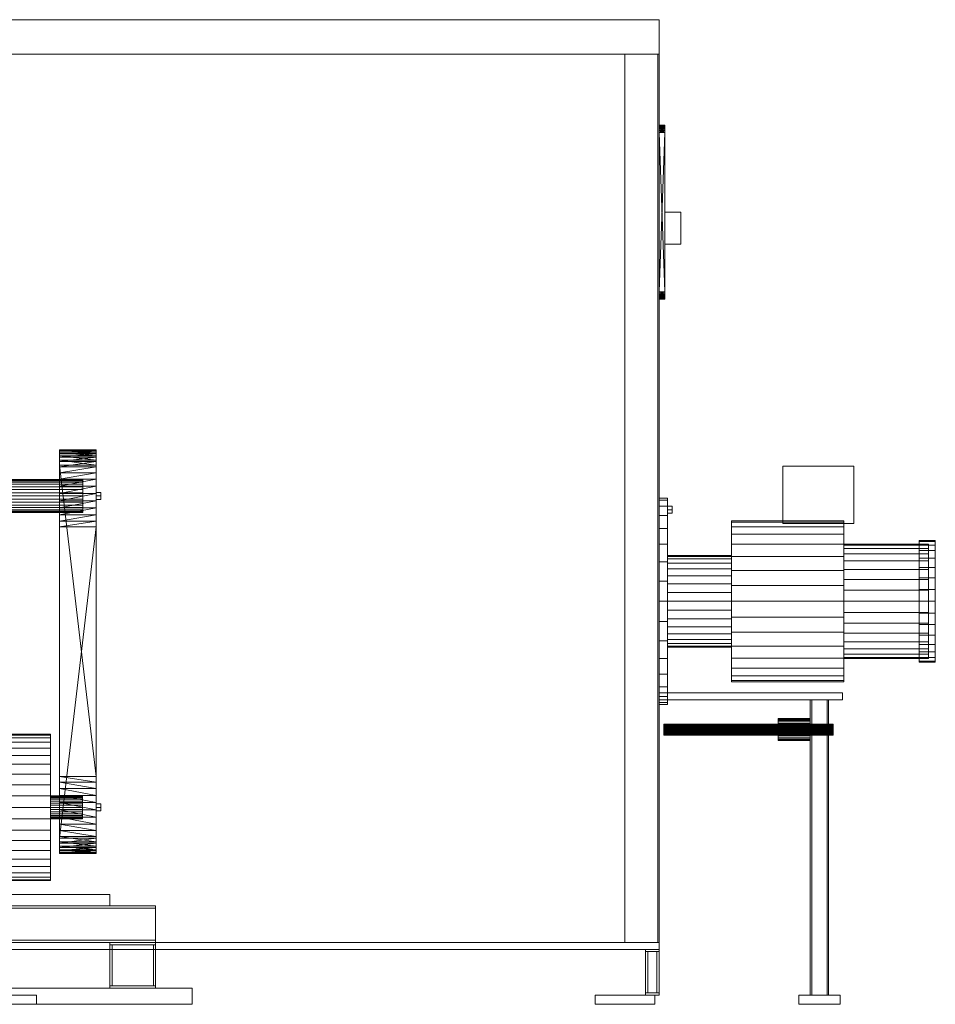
# Model space of a CAD drawing. Header units: millimetres. Extents: x -4738 to 65662, y -68080 to 6847.
# Tile 418 of 656: x 2303 to 4303, y -36000 to -33850. Entities that reach past the tile are written whole.
import ezdxf

# ---------------------------------------------------------------- set-up
doc = ezdxf.new("R2010")
doc.units = ezdxf.units.MM
doc.layers.add('frontal_secador', color=7, linetype='Continuous', lineweight=0)

msp = doc.modelspace()

# ---------------------------------------------------------------- linework, layer by layer
at = {"layer": 'frontal_secador'}
for p, q in [((2200, -33850), (3700, -33850)), ((3700, -33925), (3700, -33850)), ((2200, -33925), (3700, -33925)), ((2275, -33925), (3625, -33925)), ((3625, -33925), (3700, -33925)), ((3625, -35865), (3625, -33925)), ((3697, -33925), (3700, -33925)), ((3697, -35865), (3697, -33925)), ((3700, -35865), (3700, -33925)), ((3700, -34080), (3700, -34080.64)), ((3700, -34080.16), (3700, -34080)), ((3700, -34080), (3700, -34082.56)), ((3700, -34081.44), (3700, -34080)), ((3700, -34080), (3700, -34090.24)), ((3700, -34087.84), (3700, -34080)), ((3700, -34080), (3700, -34456)), ((3700, -34454.24), (3700, -34080)), ((3712, -34080.16), (3700, -34080)), ((3712, -34080), (3700, -34080)), ((3712, -34080), (3700, -34080.16)), ((3700, -34080.64), (3700, -34080.16)), ((3700, -34081.44), (3700, -34080.16)), ((3712, -34080.64), (3700, -34080.16)), ((3712, -34080.16), (3700, -34080.16)), ((3712, -34080.16), (3700, -34080.64)), ((3700, -34080.64), (3700, -34082.56)), ((3700, -34081.44), (3700, -34080.64)), ((3712, -34081.44), (3700, -34080.64)), ((3712, -34080.64), (3700, -34080.64)), ((3712, -34080.64), (3700, -34081.44)), ((3700, -34082.56), (3700, -34081.44)), ((3700, -34084), (3700, -34081.44)), ((3700, -34087.84), (3700, -34081.44)), ((3712, -34082.56), (3700, -34081.44)), ((3712, -34081.44), (3700, -34081.44)), ((3712, -34081.44), (3700, -34082.56)), ((3700, -34082.56), (3700, -34085.76)), ((3700, -34084), (3700, -34082.56)), ((3700, -34082.56), (3700, -34090.24)), ((3712, -34084), (3700, -34082.56)), ((3712, -34082.56), (3700, -34082.56)), ((3712, -34082.56), (3700, -34084)), ((3700, -34085.76), (3700, -34084)), ((3700, -34087.84), (3700, -34084)), ((3712, -34085.76), (3700, -34084)), ((3712, -34084), (3700, -34084)), ((3712, -34084), (3700, -34085.76)), ((3700, -34085.76), (3700, -34090.24)), ((3700, -34087.84), (3700, -34085.76)), ((3712, -34087.84), (3700, -34085.76)), ((3712, -34085.76), (3700, -34085.76)), ((3712, -34085.76), (3700, -34087.84)), ((3700, -34090.24), (3700, -34087.84)), ((3700, -34092.96), (3700, -34087.84)), ((3700, -34444), (3700, -34087.84)), ((3700, -34454.24), (3700, -34087.84)), ((3712, -34090.24), (3700, -34087.84)), ((3712, -34087.84), (3700, -34087.84)), ((3712, -34087.84), (3700, -34090.24)), ((3700, -34090.24), (3700, -34096)), ((3700, -34092.96), (3700, -34090.24)), ((3700, -34090.24), (3700, -34447.04)), ((3700, -34090.24), (3700, -34456)), ((3712, -34092.96), (3700, -34090.24)), ((3712, -34090.24), (3700, -34090.24)), ((3712, -34090.24), (3700, -34092.96)), ((3700, -34096), (3700, -34092.96)), ((3700, -34444), (3700, -34092.96)), ((3712, -34096), (3700, -34092.96)), ((3712, -34092.96), (3700, -34092.96)), ((3712, -34092.96), (3700, -34096)), ((3700, -34096), (3700, -34447.04)), ((3700, -34444), (3700, -34096)), ((3712, -34444), (3700, -34096)), ((3712, -34096), (3700, -34096)), ((3712, -34096), (3700, -34444)), ((3712, -34080.64), (3712, -34080)), ((3712, -34080), (3712, -34080.16)), ((3712, -34082.56), (3712, -34080)), ((3712, -34080), (3712, -34081.44)), ((3712, -34090.24), (3712, -34080)), ((3712, -34080), (3712, -34087.84)), ((3712, -34456), (3712, -34080)), ((3712, -34080), (3712, -34454.24)), ((3712, -34080.16), (3712, -34080.64)), ((3712, -34080.16), (3712, -34081.44)), ((3712, -34082.56), (3712, -34080.64)), ((3712, -34080.64), (3712, -34081.44)), ((3712, -34081.44), (3712, -34082.56)), ((3712, -34081.44), (3712, -34084)), ((3712, -34081.44), (3712, -34087.84)), ((3712, -34085.76), (3712, -34082.56)), ((3712, -34082.56), (3712, -34084)), ((3712, -34090.24), (3712, -34082.56)), ((3712, -34084), (3712, -34085.76)), ((3712, -34084), (3712, -34087.84)), ((3712, -34090.24), (3712, -34085.76)), ((3712, -34085.76), (3712, -34087.84)), ((3712, -34087.84), (3712, -34090.24)), ((3712, -34087.84), (3712, -34092.96)), ((3712, -34087.84), (3712, -34444)), ((3712, -34087.84), (3712, -34454.24)), ((3712, -34096), (3712, -34090.24)), ((3712, -34090.24), (3712, -34092.96)), ((3712, -34447.04), (3712, -34090.24)), ((3712, -34456), (3712, -34090.24)), ((3712, -34092.96), (3712, -34096)), ((3712, -34092.96), (3712, -34444)), ((3712, -34447.04), (3712, -34096)), ((3712, -34096), (3712, -34444)), ((3712, -34270), (3747, -34270)), ((3712, -34340), (3712, -34270)), ((3747, -34340), (3747, -34270)), ((3712, -34340), (3747, -34340)), ((3700, -34447.04), (3700, -34444)), ((3700, -34449.76), (3700, -34444)), ((3700, -34454.24), (3700, -34444)), ((3712, -34447.04), (3700, -34444)), ((3712, -34444), (3700, -34444)), ((3712, -34444), (3700, -34447.04)), ((3700, -34447.04), (3700, -34452.16)), ((3700, -34449.76), (3700, -34447.04)), ((3700, -34447.04), (3700, -34456)), ((3712, -34449.76), (3700, -34447.04)), ((3712, -34447.04), (3700, -34447.04)), ((3712, -34447.04), (3700, -34449.76)), ((3700, -34452.16), (3700, -34449.76)), ((3700, -34454.24), (3700, -34449.76)), ((3712, -34452.16), (3700, -34449.76)), ((3712, -34449.76), (3700, -34449.76)), ((3712, -34449.76), (3700, -34452.16)), ((3700, -34452.16), (3700, -34456)), ((3700, -34454.24), (3700, -34452.16)), ((3712, -34454.24), (3700, -34452.16)), ((3712, -34452.16), (3700, -34452.16)), ((3712, -34452.16), (3700, -34454.24)), ((3700, -34456), (3700, -34454.24)), ((3700, -34457.44), (3700, -34454.24)), ((3700, -34459.36), (3700, -34454.24)), ((3712, -34456), (3700, -34454.24)), ((3712, -34454.24), (3700, -34454.24)), ((3712, -34454.24), (3700, -34456)), ((3700, -34456), (3700, -34458.56)), ((3700, -34457.44), (3700, -34456)), ((3700, -34456), (3700, -34459.84)), ((3700, -34456), (3700, -34459.36)), ((3712, -34457.44), (3700, -34456)), ((3712, -34456), (3700, -34456)), ((3712, -34456), (3700, -34457.44)), ((3700, -34458.56), (3700, -34457.44)), ((3700, -34459.36), (3700, -34457.44)), ((3712, -34458.56), (3700, -34457.44)), ((3712, -34457.44), (3700, -34457.44)), ((3712, -34457.44), (3700, -34458.56)), ((3700, -34458.56), (3700, -34459.84)), ((3700, -34459.36), (3700, -34458.56)), ((3712, -34459.36), (3700, -34458.56)), ((3712, -34458.56), (3700, -34458.56)), ((3712, -34458.56), (3700, -34459.36)), ((3700, -34460), (3700, -34459.36)), ((3700, -34459.36), (3700, -34459.84)), ((3712, -34459.84), (3700, -34459.36)), ((3712, -34459.36), (3700, -34459.36)), ((3712, -34459.36), (3700, -34459.84)), ((3700, -34459.84), (3700, -34460)), ((3712, -34460), (3700, -34459.84)), ((3712, -34459.84), (3700, -34459.84)), ((3712, -34459.84), (3700, -34460)), ((3700, -34460), (3712, -34460)), ((3712, -34444), (3712, -34447.04)), ((3712, -34444), (3712, -34449.76)), ((3712, -34444), (3712, -34454.24)), ((3712, -34452.16), (3712, -34447.04)), ((3712, -34447.04), (3712, -34449.76)), ((3712, -34456), (3712, -34447.04)), ((3712, -34449.76), (3712, -34452.16)), ((3712, -34449.76), (3712, -34454.24)), ((3712, -34456), (3712, -34452.16)), ((3712, -34452.16), (3712, -34454.24)), ((3712, -34454.24), (3712, -34456)), ((3712, -34454.24), (3712, -34457.44)), ((3712, -34454.24), (3712, -34459.36)), ((3712, -34458.56), (3712, -34456)), ((3712, -34456), (3712, -34457.44)), ((3712, -34459.84), (3712, -34456)), ((3712, -34459.36), (3712, -34456)), ((3712, -34457.44), (3712, -34458.56)), ((3712, -34457.44), (3712, -34459.36)), ((3712, -34459.84), (3712, -34458.56)), ((3712, -34458.56), (3712, -34459.36)), ((3712, -34459.36), (3712, -34460)), ((3712, -34459.84), (3712, -34459.36)), ((3712, -34460), (3712, -34459.84)), ((2390, -34789.148), (2390, -34795.776)), ((2390, -34791.246), (2390, -34789.148)), ((2390, -34792.393), (2390, -34789.148)), ((2390, -34789.148), (2390, -34789.534)), ((2390, -34789.148), (2390, -34811.626)), ((2390, -34805.193), (2390, -34789.148)), ((2390, -34789.148), (2390, -35529.09)), ((2390, -34853.63), (2390, -34789.148)), ((2470, -34791.246), (2390, -34789.148)), ((2470, -34789.148), (2390, -34789.148)), ((2470, -34789.148), (2390, -34789.534)), ((2390, -34789.534), (2390, -34792.393)), ((2470, -34789.534), (2390, -34789.534)), ((2470, -34789.534), (2390, -34792.393)), ((2390, -34795.776), (2390, -34791.246)), ((2470, -34795.776), (2390, -34791.246)), ((2470, -34791.246), (2390, -34791.246)), ((2390, -34805.193), (2390, -34792.393)), ((2390, -34792.393), (2390, -34797.656)), ((2470, -34792.393), (2390, -34792.393)), ((2470, -34792.393), (2390, -34797.656)), ((2390, -34795.776), (2390, -34811.626)), ((2390, -34802.625), (2390, -34795.776)), ((2470, -34802.625), (2390, -34795.776)), ((2470, -34795.776), (2390, -34795.776)), ((2390, -34797.656), (2390, -34805.193)), ((2470, -34797.656), (2390, -34797.656)), ((2470, -34797.656), (2390, -34805.193)), ((2390, -34811.626), (2390, -34802.625)), ((2470, -34811.626), (2390, -34802.625)), ((2470, -34802.625), (2390, -34802.625)), ((2390, -34826.293), (2390, -34805.193)), ((2390, -34805.193), (2390, -34814.817)), ((2390, -34853.63), (2390, -34805.193)), ((2470, -34805.193), (2390, -34805.193)), ((2470, -34805.193), (2390, -34814.817)), ((2470, -34795.776), (2470, -34789.148)), ((2470, -34789.148), (2470, -34791.246)), ((2470, -34789.148), (2470, -34792.393)), ((2470, -34789.534), (2470, -34789.148)), ((2470, -34811.626), (2470, -34789.148)), ((2470, -34789.148), (2470, -34805.193)), ((2470, -35529.09), (2470, -34789.148)), ((2470, -34789.148), (2470, -34853.63)), ((2470, -34792.393), (2470, -34789.534)), ((2470, -34791.246), (2470, -34795.776)), ((2470, -34792.393), (2470, -34805.193)), ((2470, -34797.656), (2470, -34792.393)), ((2470, -34811.626), (2470, -34795.776)), ((2470, -34795.776), (2470, -34802.625)), ((2470, -34805.193), (2470, -34797.656)), ((2470, -34802.625), (2470, -34811.626)), ((2470, -34805.193), (2470, -34826.293)), ((2470, -34814.817), (2470, -34805.193)), ((2470, -34805.193), (2470, -34853.63)), ((2390, -34811.626), (2390, -35502.557)), ((2390, -34822.557), (2390, -34811.626)), ((2390, -34811.626), (2390, -35529.09)), ((2470, -34822.557), (2390, -34811.626)), ((2470, -34811.626), (2390, -34811.626)), ((2390, -34814.817), (2390, -34826.293)), ((2470, -34814.817), (2390, -34814.817)), ((2470, -34814.817), (2390, -34826.293)), ((2390, -35502.557), (2390, -34822.557)), ((2470, -35502.557), (2390, -34822.557)), ((2470, -34822.557), (2390, -34822.557)), ((2390, -34853.63), (2390, -34826.293)), ((2390, -34826.293), (2390, -34839.338)), ((2470, -34826.293), (2390, -34826.293)), ((2470, -34826.293), (2390, -34839.338)), ((2470, -35502.557), (2470, -34811.626)), ((2470, -34811.626), (2470, -34822.557)), ((2470, -35529.09), (2470, -34811.626)), ((2470, -34826.293), (2470, -34814.817)), ((2470, -34822.557), (2470, -35502.557)), ((2470, -34826.293), (2470, -34853.63)), ((2470, -34839.338), (2470, -34826.293)), ((3970, -34825), (4125, -34825)), ((3970, -34950), (3970, -34825)), ((4125, -34950), (4125, -34825)), ((2390, -34839.338), (2390, -34853.63)), ((2470, -34839.338), (2390, -34839.338)), ((2470, -34839.338), (2390, -34853.63)), ((2470, -34853.63), (2470, -34839.338)), ((2441, -34854), (2266, -34854)), ((2441, -34854.692), (2266, -34854.692)), ((2441, -34856.74), (2266, -34856.74)), ((2441, -34860.067), (2266, -34860.067)), ((2441, -34864.544), (2266, -34864.544)), ((2441, -34869.999), (2266, -34869.999)), ((2390, -34884.527), (2390, -34853.63)), ((2390, -34853.63), (2390, -34868.818)), ((2390, -34915.96), (2390, -34853.63)), ((2390, -35657.375), (2390, -34853.63)), ((2390, -34853.63), (2390, -35529.09)), ((2470, -34853.63), (2390, -34853.63)), ((2470, -34853.63), (2390, -34868.818)), ((2390, -34868.818), (2390, -34884.527)), ((2470, -34868.818), (2390, -34868.818)), ((2470, -34868.818), (2390, -34884.527)), ((2441, -34854.692), (2441, -34854)), ((2441, -34856.74), (2441, -34854.692)), ((2441, -34860.067), (2441, -34856.74)), ((2441, -34864.544), (2441, -34860.067)), ((2441, -34869.999), (2441, -34864.544)), ((2441, -34876.223), (2441, -34869.999)), ((2470, -34853.63), (2470, -34884.527)), ((2470, -34868.818), (2470, -34853.63)), ((2470, -34853.63), (2470, -34915.96)), ((2470, -34853.63), (2470, -35657.375)), ((2470, -35529.09), (2470, -34853.63)), ((2470, -34884.527), (2470, -34868.818)), ((2441, -34876.223), (2266, -34876.223)), ((2441, -34882.977), (2266, -34882.977)), ((2266, -34890), (2441, -34890)), ((2390, -34915.96), (2390, -34884.527)), ((2390, -34884.527), (2390, -34900.371)), ((2470, -34884.527), (2390, -34884.527)), ((2470, -34884.527), (2390, -34900.371)), ((2441, -34882.977), (2441, -34876.223)), ((2441, -34890), (2441, -34882.977)), ((2441, -34897.023), (2441, -34890)), ((2470, -34890), (2470, -34882.206)), ((2480, -34882.206), (2470, -34882.206)), ((2470, -34884.527), (2470, -34915.96)), ((2470, -34900.371), (2470, -34884.527)), ((2470, -34890), (2470, -34897.794)), ((2470, -34890), (2480, -34890)), ((2480, -34890), (2480, -34882.206)), ((2480, -34897.794), (2480, -34890)), ((2441, -34897.023), (2266, -34897.023)), ((2441, -34903.777), (2266, -34903.777)), ((2441, -34910.001), (2266, -34910.001)), ((2441, -34915.456), (2266, -34915.456)), ((2390, -34900.371), (2390, -34915.96)), ((2470, -34900.371), (2390, -34900.371)), ((2470, -34900.371), (2390, -34915.96)), ((2390, -34944.852), (2390, -34915.96)), ((2390, -34915.96), (2390, -34930.91)), ((2390, -35657.375), (2390, -34915.96)), ((2470, -34915.96), (2390, -34915.96)), ((2470, -34915.96), (2390, -34930.91)), ((2441, -34897.023), (2441, -34903.777)), ((2441, -34903.777), (2441, -34910.001)), ((2441, -34910.001), (2441, -34915.456)), ((2441, -34915.456), (2441, -34919.933)), ((2480, -34897.794), (2470, -34897.794)), ((2470, -34915.96), (2470, -34900.371)), ((2470, -34915.96), (2470, -34944.852)), ((2470, -34930.91), (2470, -34915.96)), ((2470, -34915.96), (2470, -35657.375)), ((3700, -34899.323), (3700, -34895)), ((3718, -34895), (3700, -34895)), ((3700, -34912.127), (3700, -34899.323)), ((3718, -34899.323), (3700, -34899.323)), ((3700, -34932.919), (3700, -34912.127)), ((3718, -34912.127), (3700, -34912.127)), ((3718, -34899.323), (3718, -34895)), ((3718, -34912.127), (3718, -34899.323)), ((3718, -34932.919), (3718, -34912.127)), ((3718, -34920), (3718, -34912.206)), ((3728, -34912.206), (3718, -34912.206)), ((3728, -34920), (3728, -34912.206)), ((2441, -34919.933), (2266, -34919.933)), ((2441, -34923.26), (2266, -34923.26)), ((2441, -34925.308), (2266, -34925.308)), ((2441, -34926), (2266, -34926)), ((2390, -34930.91), (2390, -34944.852)), ((2470, -34930.91), (2390, -34930.91)), ((2470, -34930.91), (2390, -34944.852)), ((2441, -34919.933), (2441, -34923.26)), ((2441, -34923.26), (2441, -34925.308)), ((2441, -34925.308), (2441, -34926)), ((2470, -34944.852), (2470, -34930.91)), ((3700, -34960.901), (3700, -34932.919)), ((3718, -34932.919), (3700, -34932.919)), ((3718, -34920), (3718, -34927.794)), ((3718, -34920), (3728, -34920)), ((3728, -34927.794), (3718, -34927.794)), ((3718, -34960.901), (3718, -34932.919)), ((3728, -34927.794), (3728, -34920)), ((2390, -35637.443), (2390, -34944.852)), ((2390, -34944.852), (2390, -34957.443)), ((2390, -35657.375), (2390, -34944.852)), ((2470, -34944.852), (2390, -34944.852)), ((2470, -34944.852), (2390, -34957.443)), ((2390, -34957.443), (2390, -35637.443)), ((2470, -34957.443), (2390, -34957.443)), ((2470, -34957.443), (2390, -35637.443)), ((2470, -34944.852), (2470, -35637.443)), ((2470, -34957.443), (2470, -34944.852)), ((2470, -34944.852), (2470, -35657.375)), ((2470, -35637.443), (2470, -34957.443)), ((3858, -34947.382), (3858, -34944)), ((4103, -34944), (3858, -34944)), ((3858, -34957.397), (3858, -34947.382)), ((4103, -34947.382), (3858, -34947.382)), ((3858, -34973.661), (3858, -34957.397)), ((4103, -34957.397), (3858, -34957.397)), ((3970, -34950), (4125, -34950)), ((4103, -34947.382), (4103, -34944)), ((4103, -34957.397), (4103, -34947.382)), ((4103, -34973.661), (4103, -34957.397)), ((3700, -34994.997), (3700, -34960.901)), ((3718, -34960.901), (3700, -34960.901)), ((3718, -34994.997), (3718, -34960.901)), ((3858, -34995.549), (3858, -34973.661)), ((4103, -34973.661), (3858, -34973.661)), ((4103, -34995.549), (4103, -34973.661)), ((3700, -35033.896), (3700, -34994.997)), ((3718, -34994.997), (3700, -34994.997)), ((3718, -35033.896), (3718, -34994.997)), ((3858, -35022.22), (3858, -34995.549)), ((4103, -34995.549), (3858, -34995.549)), ((4103, -34997.402), (4103, -34995)), ((4288, -34995), (4103, -34995)), ((4103, -35022.22), (4103, -34995.549)), ((4103, -35004.515), (4103, -34997.402)), ((4288, -34997.402), (4103, -34997.402)), ((4268, -34989.556), (4268, -34987)), ((4303, -34987), (4268, -34987)), ((4268, -34997.124), (4268, -34989.556)), ((4303, -34989.556), (4268, -34989.556)), ((4268, -35009.415), (4268, -34997.124)), ((4303, -34997.124), (4268, -34997.124)), ((4288, -34997.402), (4288, -34995)), ((4288, -35004.515), (4288, -34997.402)), ((4303, -34989.556), (4303, -34987)), ((4303, -34997.124), (4303, -34989.556)), ((4303, -35009.415), (4303, -34997.124)), ((3718, -35021.921), (3718, -35020)), ((3858, -35020), (3718, -35020)), ((3718, -35027.612), (3718, -35021.921)), ((3858, -35021.921), (3718, -35021.921)), ((3858, -35021.921), (3858, -35020)), ((3858, -35027.612), (3858, -35021.921)), ((3858, -35052.648), (3858, -35022.22)), ((4103, -35022.22), (3858, -35022.22)), ((4103, -35016.066), (4103, -35004.515)), ((4288, -35004.515), (4103, -35004.515)), ((4103, -35031.612), (4103, -35016.066)), ((4288, -35016.066), (4103, -35016.066)), ((4103, -35052.648), (4103, -35022.22)), ((4268, -35025.955), (4268, -35009.415)), ((4303, -35009.415), (4268, -35009.415)), ((4288, -35016.066), (4288, -35004.515)), ((4288, -35031.612), (4288, -35016.066)), ((4303, -35025.955), (4303, -35009.415)), ((3700, -35076.105), (3700, -35033.896)), ((3718, -35033.896), (3700, -35033.896)), ((3718, -35036.853), (3718, -35027.612)), ((3858, -35027.612), (3718, -35027.612)), ((3718, -35076.105), (3718, -35033.896)), ((3718, -35049.289), (3718, -35036.853)), ((3858, -35036.853), (3718, -35036.853)), ((3858, -35036.853), (3858, -35027.612)), ((3858, -35049.289), (3858, -35036.853)), ((4103, -35050.554), (4103, -35031.612)), ((4288, -35031.612), (4103, -35031.612)), ((4268, -35046.109), (4268, -35025.955)), ((4303, -35025.955), (4268, -35025.955)), ((4288, -35050.554), (4288, -35031.612)), ((4303, -35046.109), (4303, -35025.955)), ((3718, -35064.443), (3718, -35049.289)), ((3858, -35049.289), (3718, -35049.289)), ((3718, -35081.732), (3718, -35064.443)), ((3858, -35064.443), (3718, -35064.443)), ((3858, -35064.443), (3858, -35049.289)), ((3858, -35085.664), (3858, -35052.648)), ((4103, -35052.648), (3858, -35052.648)), ((3858, -35081.732), (3858, -35064.443)), ((4103, -35072.165), (4103, -35050.554)), ((4288, -35050.554), (4103, -35050.554)), ((4103, -35085.664), (4103, -35052.648)), ((4268, -35069.103), (4268, -35046.109)), ((4303, -35046.109), (4268, -35046.109)), ((4288, -35072.165), (4288, -35050.554)), ((4303, -35069.103), (4303, -35046.109)), ((3700, -35120), (3700, -35076.105)), ((3718, -35076.105), (3700, -35076.105)), ((3718, -35120), (3718, -35076.105)), ((3718, -35100.491), (3718, -35081.732)), ((3858, -35081.732), (3718, -35081.732)), ((3858, -35100.491), (3858, -35081.732)), ((3858, -35120), (3858, -35085.664)), ((4103, -35085.664), (3858, -35085.664)), ((4103, -35095.614), (4103, -35072.165)), ((4288, -35072.165), (4103, -35072.165)), ((4103, -35120), (4103, -35085.664)), ((4268, -35094.053), (4268, -35069.103)), ((4303, -35069.103), (4268, -35069.103)), ((4288, -35095.614), (4288, -35072.165)), ((4303, -35094.053), (4303, -35069.103)), ((3718, -35120), (3718, -35100.491)), ((3858, -35100.491), (3718, -35100.491)), ((3858, -35120), (3858, -35100.491)), ((4103, -35120), (4103, -35095.614)), ((4288, -35095.614), (4103, -35095.614)), ((4268, -35120), (4268, -35094.053)), ((4303, -35094.053), (4268, -35094.053)), ((4288, -35120), (4288, -35095.614)), ((4303, -35120), (4303, -35094.053)), ((3700, -35120), (3700, -35163.895)), ((3700, -35120), (3718, -35120)), ((3718, -35163.895), (3718, -35120)), ((3718, -35120), (3718, -35139.509)), ((3718, -35120), (3858, -35120)), ((3858, -35139.509), (3858, -35120)), ((3858, -35120), (3858, -35154.336)), ((3858, -35120), (4103, -35120)), ((4103, -35154.336), (4103, -35120)), ((4103, -35120), (4103, -35144.386)), ((4103, -35120), (4288, -35120)), ((4268, -35120), (4268, -35145.947)), ((4268, -35120), (4303, -35120)), ((4288, -35144.386), (4288, -35120)), ((4303, -35145.947), (4303, -35120)), ((3718, -35139.509), (3718, -35158.268)), ((3858, -35139.509), (3718, -35139.509)), ((3858, -35139.509), (3858, -35158.268)), ((4103, -35144.386), (4103, -35167.835)), ((4288, -35144.386), (4103, -35144.386)), ((4268, -35145.947), (4268, -35170.897)), ((4303, -35145.947), (4268, -35145.947)), ((4288, -35144.386), (4288, -35167.835)), ((4303, -35145.947), (4303, -35170.897)), ((3700, -35163.895), (3700, -35206.104)), ((3718, -35163.895), (3700, -35163.895)), ((3718, -35158.268), (3718, -35175.557)), ((3858, -35158.268), (3718, -35158.268)), ((3718, -35163.895), (3718, -35206.104)), ((3858, -35154.336), (3858, -35187.352)), ((4103, -35154.336), (3858, -35154.336)), ((3858, -35158.268), (3858, -35175.557)), ((4103, -35154.336), (4103, -35187.352)), ((4103, -35167.835), (4103, -35189.446)), ((4288, -35167.835), (4103, -35167.835)), ((4268, -35170.897), (4268, -35193.891)), ((4303, -35170.897), (4268, -35170.897)), ((4288, -35167.835), (4288, -35189.446)), ((4303, -35170.897), (4303, -35193.891)), ((3718, -35175.557), (3718, -35190.711)), ((3858, -35175.557), (3718, -35175.557)), ((3718, -35190.711), (3718, -35203.147)), ((3858, -35190.711), (3718, -35190.711)), ((3858, -35175.557), (3858, -35190.711)), ((3858, -35187.352), (3858, -35217.78)), ((4103, -35187.352), (3858, -35187.352)), ((3858, -35190.711), (3858, -35203.147)), ((4103, -35187.352), (4103, -35217.78)), ((4103, -35189.446), (4103, -35208.388)), ((4288, -35189.446), (4103, -35189.446)), ((4268, -35193.891), (4268, -35214.045)), ((4303, -35193.891), (4268, -35193.891)), ((4288, -35189.446), (4288, -35208.388)), ((4303, -35193.891), (4303, -35214.045)), ((3700, -35206.104), (3700, -35245.003)), ((3718, -35206.104), (3700, -35206.104)), ((3718, -35203.147), (3718, -35212.388)), ((3858, -35203.147), (3718, -35203.147)), ((3718, -35206.104), (3718, -35245.003)), ((3718, -35212.388), (3718, -35218.079)), ((3858, -35212.388), (3718, -35212.388)), ((3858, -35203.147), (3858, -35212.388)), ((3858, -35212.388), (3858, -35218.079)), ((4103, -35208.388), (4103, -35223.934)), ((4288, -35208.388), (4103, -35208.388)), ((4268, -35214.045), (4268, -35230.585)), ((4303, -35214.045), (4268, -35214.045)), ((4288, -35208.388), (4288, -35223.934)), ((4303, -35214.045), (4303, -35230.585)), ((3718, -35218.079), (3718, -35220)), ((3858, -35218.079), (3718, -35218.079)), ((3858, -35220), (3718, -35220)), ((3858, -35217.78), (3858, -35244.451)), ((4103, -35217.78), (3858, -35217.78)), ((3858, -35218.079), (3858, -35220)), ((4103, -35217.78), (4103, -35244.451)), ((4103, -35223.934), (4103, -35235.485)), ((4288, -35223.934), (4103, -35223.934)), ((4103, -35235.485), (4103, -35242.598)), ((4288, -35235.485), (4103, -35235.485)), ((4268, -35230.585), (4268, -35242.876)), ((4303, -35230.585), (4268, -35230.585)), ((4288, -35223.934), (4288, -35235.485)), ((4288, -35235.485), (4288, -35242.598)), ((4303, -35230.585), (4303, -35242.876)), ((3700, -35245.003), (3700, -35279.099)), ((3718, -35245.003), (3700, -35245.003)), ((3718, -35245.003), (3718, -35279.099)), ((3858, -35244.451), (3858, -35266.339)), ((4103, -35244.451), (3858, -35244.451)), ((4103, -35242.598), (4103, -35245)), ((4288, -35242.598), (4103, -35242.598)), ((4103, -35244.451), (4103, -35266.339)), ((4288, -35245), (4103, -35245)), ((4268, -35242.876), (4268, -35250.444)), ((4303, -35242.876), (4268, -35242.876)), ((4268, -35250.444), (4268, -35253)), ((4303, -35250.444), (4268, -35250.444)), ((4303, -35253), (4268, -35253)), ((4288, -35242.598), (4288, -35245)), ((4303, -35242.876), (4303, -35250.444)), ((4303, -35250.444), (4303, -35253)), ((3700, -35279.099), (3700, -35307.081)), ((3718, -35279.099), (3700, -35279.099)), ((3718, -35279.099), (3718, -35307.081)), ((3858, -35266.339), (3858, -35282.603)), ((4103, -35266.339), (3858, -35266.339)), ((4103, -35266.339), (4103, -35282.603)), ((3858, -35282.603), (3858, -35292.618)), ((4103, -35282.603), (3858, -35282.603)), ((3858, -35292.618), (3858, -35296)), ((4103, -35292.618), (3858, -35292.618)), ((4103, -35296), (3858, -35296)), ((4103, -35282.603), (4103, -35292.618)), ((4103, -35292.618), (4103, -35296)), ((3700, -35307.081), (3700, -35327.873)), ((3718, -35307.081), (3700, -35307.081)), ((3700, -35320), (4100, -35320)), ((3700, -35335), (3700, -35320)), ((3718, -35307.081), (3718, -35327.873)), ((4100, -35335), (4100, -35320)), ((3700, -35327.873), (3700, -35340.677)), ((3718, -35327.873), (3700, -35327.873)), ((3700, -35335), (4100, -35335)), ((3700, -35340.677), (3700, -35345)), ((3718, -35340.677), (3700, -35340.677)), ((3718, -35345), (3700, -35345)), ((3718, -35327.873), (3718, -35340.677)), ((3718, -35340.677), (3718, -35345)), ((4030, -35335), (4033, -35335)), ((4030, -35980), (4030, -35335)), ((4033, -35980), (4033, -35335)), ((4033, -35335), (4067, -35335)), ((4067, -35335), (4070, -35335)), ((4067, -35980), (4067, -35335)), ((4070, -35980), (4070, -35335)), ((3710, -35388.231), (3710, -35388)), ((4080, -35388), (3710, -35388)), ((3710, -35388.913), (3710, -35388.231)), ((4080, -35388.231), (3710, -35388.231)), ((3710, -35390.022), (3710, -35388.913)), ((4080, -35388.913), (3710, -35388.913)), ((3960, -35376.461), (3960, -35376)), ((4030, -35376), (3960, -35376)), ((3960, -35377.827), (3960, -35376.461)), ((4030, -35376.461), (3960, -35376.461)), ((3960, -35380.045), (3960, -35377.827)), ((4030, -35377.827), (3960, -35377.827)), ((3960, -35383.029), (3960, -35380.045)), ((4030, -35380.045), (3960, -35380.045)), ((3960, -35386.666), (3960, -35383.029)), ((4030, -35383.029), (3960, -35383.029)), ((3960, -35390.816), (3960, -35386.666)), ((4030, -35386.666), (3960, -35386.666)), ((4030, -35376.461), (4030, -35376)), ((4030, -35377.827), (4030, -35376.461)), ((4030, -35380.045), (4030, -35377.827)), ((4030, -35383.029), (4030, -35380.045)), ((4030, -35386.666), (4030, -35383.029)), ((4030, -35390.816), (4030, -35386.666)), ((4080, -35388.231), (4080, -35388)), ((4080, -35388.913), (4080, -35388.231)), ((4080, -35390.022), (4080, -35388.913)), ((2370, -35410), (1920, -35410)), ((2370, -35411.97), (2370, -35410)), ((3710, -35391.515), (3710, -35390.022)), ((4080, -35390.022), (3710, -35390.022)), ((3710, -35393.333), (3710, -35391.515)), ((4080, -35391.515), (3710, -35391.515)), ((3710, -35395.408), (3710, -35393.333)), ((4080, -35393.333), (3710, -35393.333)), ((3710, -35397.659), (3710, -35395.408)), ((4080, -35395.408), (3710, -35395.408)), ((3710, -35400), (3710, -35397.659)), ((4080, -35397.659), (3710, -35397.659)), ((3710, -35400), (3710, -35402.341)), ((3710, -35400), (4080, -35400)), ((3710, -35402.341), (3710, -35404.592)), ((4080, -35402.341), (3710, -35402.341)), ((3710, -35404.592), (3710, -35406.667)), ((4080, -35404.592), (3710, -35404.592)), ((3710, -35406.667), (3710, -35408.485)), ((4080, -35406.667), (3710, -35406.667)), ((3710, -35408.485), (3710, -35409.978)), ((4080, -35408.485), (3710, -35408.485)), ((3710, -35409.978), (3710, -35411.087)), ((4080, -35409.978), (3710, -35409.978)), ((3960, -35395.318), (3960, -35390.816)), ((4030, -35390.816), (3960, -35390.816)), ((3960, -35400), (3960, -35395.318)), ((4030, -35395.318), (3960, -35395.318)), ((3960, -35400), (3960, -35404.682)), ((3960, -35400), (4030, -35400)), ((3960, -35404.682), (3960, -35409.184)), ((4030, -35404.682), (3960, -35404.682)), ((3960, -35409.184), (3960, -35413.334)), ((4030, -35409.184), (3960, -35409.184)), ((4030, -35395.318), (4030, -35390.816)), ((4030, -35400), (4030, -35395.318)), ((4030, -35404.682), (4030, -35400)), ((4030, -35404.682), (4030, -35409.184)), ((4030, -35409.184), (4030, -35413.334)), ((4080, -35391.515), (4080, -35390.022)), ((4080, -35393.333), (4080, -35391.515)), ((4080, -35395.408), (4080, -35393.333)), ((4080, -35397.659), (4080, -35395.408)), ((4080, -35400), (4080, -35397.659)), ((4080, -35402.341), (4080, -35400)), ((4080, -35402.341), (4080, -35404.592)), ((4080, -35404.592), (4080, -35406.667)), ((4080, -35406.667), (4080, -35408.485)), ((4080, -35408.485), (4080, -35409.978)), ((4080, -35409.978), (4080, -35411.087)), ((2370, -35411.97), (1920, -35411.97)), ((2370, -35417.831), (1920, -35417.831)), ((2370, -35427.439), (1920, -35427.439)), ((2370, -35417.831), (2370, -35411.97)), ((2370, -35427.439), (2370, -35417.831)), ((2370, -35440.557), (2370, -35427.439)), ((3710, -35411.087), (3710, -35411.769)), ((4080, -35411.087), (3710, -35411.087)), ((3710, -35411.769), (3710, -35412)), ((4080, -35411.769), (3710, -35411.769)), ((4080, -35412), (3710, -35412)), ((3960, -35413.334), (3960, -35416.971)), ((4030, -35413.334), (3960, -35413.334)), ((3960, -35416.971), (3960, -35419.955)), ((4030, -35416.971), (3960, -35416.971)), ((3960, -35419.955), (3960, -35422.173)), ((4030, -35419.955), (3960, -35419.955)), ((3960, -35422.173), (3960, -35423.539)), ((4030, -35422.173), (3960, -35422.173)), ((3960, -35423.539), (3960, -35424)), ((4030, -35423.539), (3960, -35423.539)), ((4030, -35424), (3960, -35424)), ((4030, -35413.334), (4030, -35416.971)), ((4030, -35416.971), (4030, -35419.955)), ((4030, -35419.955), (4030, -35422.173)), ((4030, -35422.173), (4030, -35423.539)), ((4030, -35423.539), (4030, -35424)), ((4080, -35411.087), (4080, -35411.769)), ((4080, -35411.769), (4080, -35412)), ((2370, -35440.557), (1920, -35440.557)), ((2370, -35456.863), (2370, -35440.557)), ((2370, -35456.863), (1920, -35456.863)), ((2370, -35475.954), (2370, -35456.863)), ((2370, -35475.954), (1920, -35475.954)), ((2370, -35497.362), (2370, -35475.954)), ((2370, -35497.362), (1920, -35497.362)), ((2370, -35520.557), (2370, -35497.362)), ((2390, -35502.557), (2390, -35529.09)), ((2390, -35515.148), (2390, -35502.557)), ((2470, -35515.148), (2390, -35502.557)), ((2470, -35502.557), (2390, -35502.557)), ((2390, -35529.09), (2390, -35515.148)), ((2470, -35529.09), (2390, -35515.148)), ((2470, -35515.148), (2390, -35515.148)), ((2470, -35529.09), (2470, -35502.557)), ((2470, -35502.557), (2470, -35515.148)), ((2470, -35515.148), (2470, -35529.09)), ((2370, -35520.557), (1920, -35520.557)), ((2370, -35544.97), (2370, -35520.557)), ((2390, -35529.09), (2390, -35559.629)), ((2390, -35544.04), (2390, -35529.09)), ((2390, -35529.09), (2390, -35591.182)), ((2390, -35529.09), (2390, -35645.183)), ((2390, -35529.09), (2390, -35657.375)), ((2470, -35544.04), (2390, -35529.09)), ((2470, -35529.09), (2390, -35529.09)), ((2470, -35559.629), (2470, -35529.09)), ((2470, -35529.09), (2470, -35544.04)), ((2470, -35591.182), (2470, -35529.09)), ((2470, -35645.183), (2470, -35529.09)), ((2470, -35657.375), (2470, -35529.09)), ((2370, -35544.97), (1920, -35544.97)), ((2370, -35570), (2370, -35544.97)), ((2370, -35545.48), (2370, -35545)), ((2440, -35545), (2370, -35545)), ((2370, -35546.903), (2370, -35545.48)), ((2440, -35545.48), (2370, -35545.48)), ((2370, -35549.213), (2370, -35546.903)), ((2440, -35546.903), (2370, -35546.903)), ((2370, -35552.322), (2370, -35549.213)), ((2440, -35549.213), (2370, -35549.213)), ((2370, -35556.111), (2370, -35552.322)), ((2440, -35552.322), (2370, -35552.322)), ((2370, -35560.433), (2370, -35556.111)), ((2440, -35556.111), (2370, -35556.111)), ((2370, -35565.123), (2370, -35560.433)), ((2440, -35560.433), (2370, -35560.433)), ((2390, -35559.629), (2390, -35544.04)), ((2470, -35559.629), (2390, -35544.04)), ((2470, -35544.04), (2390, -35544.04)), ((2390, -35559.629), (2390, -35591.182)), ((2390, -35575.473), (2390, -35559.629)), ((2470, -35575.473), (2390, -35559.629)), ((2470, -35559.629), (2390, -35559.629)), ((2440, -35545.48), (2440, -35545)), ((2440, -35546.903), (2440, -35545.48)), ((2440, -35549.213), (2440, -35546.903)), ((2440, -35552.322), (2440, -35549.213)), ((2440, -35556.111), (2440, -35552.322)), ((2440, -35560.433), (2440, -35556.111)), ((2440, -35565.123), (2440, -35560.433)), ((2470, -35544.04), (2470, -35559.629)), ((2470, -35591.182), (2470, -35559.629)), ((2470, -35559.629), (2470, -35575.473)), ((1920, -35570), (2370, -35570)), ((2370, -35570), (2370, -35565.123)), ((2440, -35565.123), (2370, -35565.123)), ((2370, -35595.03), (2370, -35570)), ((2370, -35570), (2370, -35574.877)), ((2370, -35570), (2440, -35570)), ((2370, -35574.877), (2370, -35579.567)), ((2440, -35574.877), (2370, -35574.877)), ((2370, -35579.567), (2370, -35583.889)), ((2440, -35579.567), (2370, -35579.567)), ((2390, -35591.182), (2390, -35575.473)), ((2470, -35591.182), (2390, -35575.473)), ((2470, -35575.473), (2390, -35575.473)), ((2440, -35570), (2440, -35565.123)), ((2440, -35574.877), (2440, -35570)), ((2440, -35574.877), (2440, -35579.567)), ((2440, -35579.567), (2440, -35583.889)), ((2470, -35570), (2470, -35562.206)), ((2480, -35562.206), (2470, -35562.206)), ((2470, -35570), (2470, -35577.794)), ((2470, -35570), (2480, -35570)), ((2470, -35575.473), (2470, -35591.182)), ((2480, -35577.794), (2470, -35577.794)), ((2480, -35570), (2480, -35562.206)), ((2480, -35577.794), (2480, -35570)), ((2370, -35595.03), (1920, -35595.03)), ((2370, -35583.889), (2370, -35587.678)), ((2440, -35583.889), (2370, -35583.889)), ((2370, -35587.678), (2370, -35590.787)), ((2440, -35587.678), (2370, -35587.678)), ((2370, -35590.787), (2370, -35593.097)), ((2440, -35590.787), (2370, -35590.787)), ((2370, -35593.097), (2370, -35594.52)), ((2440, -35593.097), (2370, -35593.097)), ((2370, -35594.52), (2370, -35595)), ((2440, -35594.52), (2370, -35594.52)), ((2440, -35595), (2370, -35595)), ((2370, -35595.03), (2370, -35619.443)), ((2390, -35591.182), (2390, -35620.662)), ((2390, -35606.37), (2390, -35591.182)), ((2390, -35591.182), (2390, -35645.183)), ((2470, -35606.37), (2390, -35591.182)), ((2470, -35591.182), (2390, -35591.182)), ((2440, -35583.889), (2440, -35587.678)), ((2440, -35587.678), (2440, -35590.787)), ((2440, -35590.787), (2440, -35593.097)), ((2440, -35593.097), (2440, -35594.52)), ((2440, -35594.52), (2440, -35595)), ((2470, -35620.662), (2470, -35591.182)), ((2470, -35591.182), (2470, -35606.37)), ((2470, -35645.183), (2470, -35591.182)), ((2370, -35619.443), (1920, -35619.443)), ((2370, -35619.443), (2370, -35642.638)), ((2390, -35620.662), (2390, -35606.37)), ((2470, -35620.662), (2390, -35606.37)), ((2470, -35606.37), (2390, -35606.37)), ((2390, -35620.662), (2390, -35645.183)), ((2390, -35633.707), (2390, -35620.662)), ((2470, -35633.707), (2390, -35620.662)), ((2470, -35620.662), (2390, -35620.662)), ((2470, -35606.37), (2470, -35620.662)), ((2470, -35645.183), (2470, -35620.662)), ((2470, -35620.662), (2470, -35633.707)), ((2370, -35642.638), (1920, -35642.638)), ((2370, -35642.638), (2370, -35664.046)), ((2390, -35645.183), (2390, -35633.707)), ((2470, -35645.183), (2390, -35633.707)), ((2470, -35633.707), (2390, -35633.707)), ((2390, -35657.375), (2390, -35637.443)), ((2390, -35637.443), (2390, -35648.374)), ((2390, -35637.443), (2470, -35637.443)), ((2470, -35637.443), (2390, -35648.374)), ((2390, -35645.183), (2390, -35662.344)), ((2390, -35654.807), (2390, -35645.183)), ((2390, -35645.183), (2390, -35670.466)), ((2390, -35645.183), (2390, -35657.375)), ((2470, -35654.807), (2390, -35645.183)), ((2470, -35645.183), (2390, -35645.183)), ((2470, -35633.707), (2470, -35645.183)), ((2470, -35637.443), (2470, -35657.375)), ((2470, -35648.374), (2470, -35637.443)), ((2470, -35662.344), (2470, -35645.183)), ((2470, -35645.183), (2470, -35654.807)), ((2470, -35670.466), (2470, -35645.183)), ((2470, -35657.375), (2470, -35645.183)), ((2370, -35664.046), (1920, -35664.046)), ((2370, -35664.046), (2370, -35683.137)), ((2390, -35648.374), (2390, -35657.375)), ((2470, -35648.374), (2390, -35648.374)), ((2470, -35648.374), (2390, -35657.375)), ((2390, -35662.344), (2390, -35654.807)), ((2470, -35662.344), (2390, -35654.807)), ((2470, -35654.807), (2390, -35654.807)), ((2390, -35668.754), (2390, -35657.375)), ((2390, -35657.375), (2390, -35664.224)), ((2390, -35670.466), (2390, -35657.375)), ((2470, -35657.375), (2390, -35657.375)), ((2470, -35657.375), (2390, -35664.224)), ((2390, -35662.344), (2390, -35670.466)), ((2390, -35667.607), (2390, -35662.344)), ((2470, -35667.607), (2390, -35662.344)), ((2470, -35662.344), (2390, -35662.344)), ((2390, -35664.224), (2390, -35668.754)), ((2470, -35664.224), (2390, -35664.224)), ((2470, -35664.224), (2390, -35668.754)), ((2390, -35670.466), (2390, -35667.607)), ((2470, -35670.466), (2390, -35667.607)), ((2470, -35667.607), (2390, -35667.607)), ((2470, -35657.375), (2470, -35648.374)), ((2470, -35654.807), (2470, -35662.344)), ((2470, -35657.375), (2470, -35668.754)), ((2470, -35664.224), (2470, -35657.375)), ((2470, -35657.375), (2470, -35670.466)), ((2470, -35670.466), (2470, -35662.344)), ((2470, -35662.344), (2470, -35667.607)), ((2470, -35668.754), (2470, -35664.224)), ((2470, -35667.607), (2470, -35670.466)), ((2370, -35683.137), (1920, -35683.137)), ((2370, -35683.137), (2370, -35699.443)), ((2390, -35670.466), (2390, -35668.754)), ((2390, -35668.754), (2390, -35670.852)), ((2470, -35668.754), (2390, -35668.754)), ((2470, -35668.754), (2390, -35670.852)), ((2390, -35670.852), (2390, -35670.466)), ((2470, -35670.852), (2390, -35670.466)), ((2470, -35670.466), (2390, -35670.466)), ((2470, -35670.852), (2390, -35670.852)), ((2470, -35668.754), (2470, -35670.466)), ((2470, -35670.852), (2470, -35668.754)), ((2470, -35670.466), (2470, -35670.852)), ((2370, -35699.443), (1920, -35699.443)), ((2370, -35699.443), (2370, -35712.561)), ((2370, -35712.561), (1920, -35712.561)), ((2370, -35722.169), (1920, -35722.169)), ((2370, -35728.03), (1920, -35728.03)), ((2370, -35730), (1920, -35730)), ((2370, -35712.561), (2370, -35722.169)), ((2370, -35722.169), (2370, -35728.03)), ((2370, -35728.03), (2370, -35730)), ((1850, -35760), (2500, -35760)), ((2500, -35785), (2500, -35760)), ((1740, -35785), (2600, -35785)), ((1740, -35790), (2600, -35790)), ((1850, -35785), (2500, -35785)), ((2600, -35790), (2600, -35785)), ((2600, -35860), (2600, -35790)), ((1740, -35860), (2600, -35860)), ((2600, -35865), (2600, -35860)), ((1740, -35865), (2600, -35865)), ((2200, -35865), (3700, -35865)), ((2200, -35880), (3700, -35880)), ((2275, -35865), (3625, -35865)), ((2500, -35865), (2600, -35865)), ((2500, -35870), (2500, -35865)), ((2500, -35870), (2600, -35870)), ((2500, -35870), (2505, -35870)), ((2500, -35960), (2500, -35870)), ((2505, -35960), (2505, -35870)), ((2595, -35870), (2600, -35870)), ((2595, -35960), (2595, -35870)), ((2600, -35870), (2600, -35865)), ((2600, -35960), (2600, -35870)), ((3625, -35865), (3700, -35865)), ((3670, -35880), (3700, -35880)), ((3670, -35885), (3670, -35880)), ((3697, -35865), (3700, -35865)), ((3700, -35880), (3700, -35865)), ((3700, -35885), (3700, -35880)), ((3670, -35885), (3700, -35885)), ((3670, -35885), (3675, -35885)), ((3670, -35975), (3670, -35885)), ((3675, -35975), (3675, -35885)), ((3695, -35885), (3700, -35885)), ((3695, -35975), (3695, -35885)), ((3700, -35975), (3700, -35885)), ((1700, -35965), (2680, -35965)), ((2500, -35960), (2600, -35960)), ((2500, -35965), (2500, -35960)), ((2500, -35960), (2505, -35960)), ((2500, -35965), (2600, -35965)), ((2595, -35960), (2600, -35960)), ((2600, -35965), (2600, -35960)), ((2680, -36000), (2680, -35965)), ((2210, -35980), (2340, -35980)), ((2340, -36000), (2340, -35980)), ((3560, -35980), (3690, -35980)), ((3560, -36000), (3560, -35980)), ((3670, -35975), (3700, -35975)), ((3670, -35980), (3670, -35975)), ((3670, -35975), (3675, -35975)), ((3670, -35980), (3700, -35980)), ((3690, -36000), (3690, -35980)), ((3695, -35975), (3700, -35975)), ((3700, -35980), (3700, -35975)), ((4005, -35980), (4095, -35980)), ((4005, -36000), (4005, -35980)), ((4030, -35980), (4033, -35980)), ((4033, -35980), (4067, -35980)), ((4067, -35980), (4070, -35980)), ((4095, -36000), (4095, -35980)), ((1700, -36000), (2680, -36000)), ((2210, -36000), (2340, -36000)), ((3560, -36000), (3690, -36000)), ((4005, -36000), (4095, -36000))]:
    msp.add_line(p, q, dxfattribs=at)

doc.saveas('drawing.dxf')
